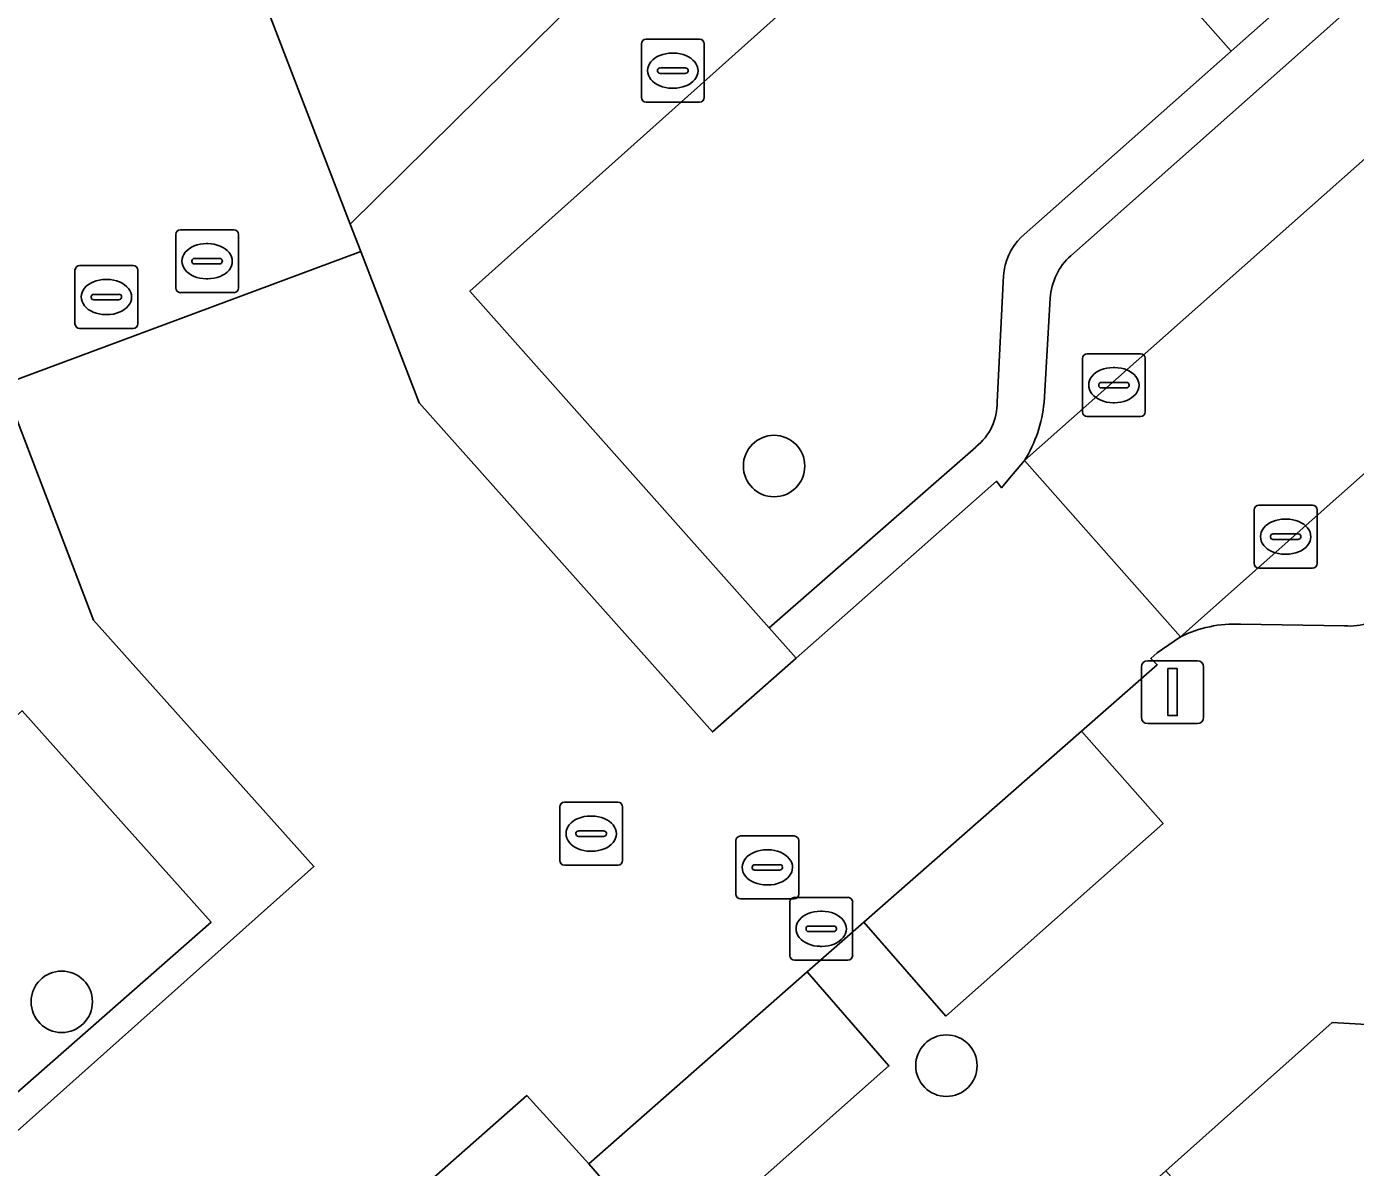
# Model space of a CAD drawing. Extents: x 159960 to 160866, y 382700 to 383354.
# Drawn here: x 160392.26 to 160413.42, y 382919.01 to 382937.16 of the extents above; entities that cross this region are included whole.
import ezdxf

# ---------------------------------------------------------------- set-up
doc = ezdxf.new("R2010")
doc.units = 0
for name, color, linetype in [('IMGEO_Boom', 7, 'Continuous'), ('IMGEO_Brandkraan', 7, 'Continuous'), ('IMGEO_Groenvoorziening', 7, 'Continuous'), ('IMGEO_Kolk', 7, 'Continuous'), ('IMGEO_Lichtmast', 7, 'Continuous'), ('IMGEO_Pand', 7, 'Continuous'), ('IMGEO_Parkeervlak_open', 7, 'Continuous'), ('IMGEO_Rijbaan_lokaal_open', 7, 'Continuous'), ('IMGEO_Rioolput', 7, 'Continuous'), ('IMGEO_Voetpad_open', 7, 'Continuous')]:
    doc.layers.add(name, color=color, linetype=linetype)

msp = doc.modelspace()

# ---------------------------------------------------------------- linework, layer by layer
at = {"layer": 'IMGEO_Boom'}
for centre in [(160404.164, 382930.169), (160392.822, 382921.642), (160406.908, 382920.625)]:
    msp.add_circle(centre, 0.489, dxfattribs=at)
at = {"layer": 'IMGEO_Brandkraan'}
for p, q in [((160402.126, 382936.962), (160402.978, 382936.962)), ((160402.051, 382936.036), (160402.051, 382936.888)), ((160402.539, 382936.742), (160402.564, 382936.742)), ((160403.052, 382936.888), (160403.052, 382936.036)), ((160402.353, 382936.505), (160402.751, 382936.505)), ((160402.31, 382936.456), (160402.31, 382936.468)), ((160402.748, 382936.419), (160402.35, 382936.419)), ((160402.794, 382936.468), (160402.794, 382936.456)), ((160402.562, 382936.182), (160402.537, 382936.182)), ((160402.978, 382935.962), (160402.126, 382935.962))]:
    msp.add_line(p, q, dxfattribs=at)
for points in [[(160402.126, 382936.962), (160402.978, 382936.962)], [(160402.051, 382936.036), (160402.051, 382936.888)], [(160403.052, 382936.888), (160403.052, 382936.036)], [(160402.978, 382935.962), (160402.126, 382935.962)]]:
    msp.add_lwpolyline(points, dxfattribs=at)
for centre, radius, start, end in [((160402.128, 382936.886), 0.0765, 91.552, 178.448), ((160402.128, 382936.886), 0.0765, 91.552, 178.448), ((160402.976, 382936.886), 0.0765, 1.552, 88.448), ((160402.976, 382936.886), 0.0765, 1.552, 88.448), ((160402.35, 382936.465), 0.0403, 85.8775, 175.7526), ((160402.755, 382936.467), 0.0386, 1.7309, 96.639), ((160402.347, 382936.455), 0.0366, 178.938, 274.7102), ((160402.751, 382936.462), 0.043, 264.8664, 352.4533), ((160402.128, 382936.038), 0.0765, 181.552, 268.448), ((160402.128, 382936.038), 0.0765, 181.552, 268.448), ((160402.976, 382936.038), 0.0765, 271.552, 358.448), ((160402.976, 382936.038), 0.0765, 271.552, 358.448)]:
    msp.add_arc(centre, radius, start, end, dxfattribs=at)
for centre, major_axis, ratio, start_param, end_param in [((160402.538, 382936.462), (-0.387, 0.002), 0.722429, 4.712389, 7.853982), ((160402.563, 382936.462), (-0.39, 0.002), 0.717154, 1.570796, 4.712389)]:
    msp.add_ellipse(centre, major_axis=major_axis, ratio=ratio, start_param=start_param, end_param=end_param, dxfattribs=at)
at = {"layer": 'IMGEO_Groenvoorziening'}
msp.add_lwpolyline([(160416.264, 382941.045), (160413.964, 382943.641), (160412.465, 382942.317), (160411.276, 382943.646), (160407.972, 382940.691), (160411.443, 382936.773)], close=True, dxfattribs=at)
for points in [[(160408.1, 382933.812), (160411.443, 382936.773), (160407.972, 382940.691), (160399.32, 382932.955), (160404.088, 382927.592), (160407.376, 382930.472)], [(160407.717, 382931.192), (160407.817, 382933.196)], [(160391.798, 382919.927), (160395.201, 382922.91), (160392.191, 382926.275), (160388.418, 382922.94), (160391.07, 382919.984)]]:
    msp.add_lwpolyline(points, dxfattribs=at)
for centre, radius, start, end in [((160408.77, 382933.131), 0.955, 134.5296, 176.1208), ((160406.833, 382931.17), 0.884, 307.8778, 1.4367)]:
    msp.add_arc(centre, radius, start, end, dxfattribs=at)
at = {"layer": 'IMGEO_Kolk'}
for p, q in [((160409.074, 382931.031), (160409.074, 382931.883)), ((160409.149, 382931.957), (160410.001, 382931.957)), ((160410.075, 382931.883), (160410.075, 382931.031)), ((160409.562, 382931.737), (160409.587, 382931.737)), ((160409.333, 382931.451), (160409.333, 382931.463)), ((160409.771, 382931.414), (160409.373, 382931.414)), ((160409.376, 382931.5), (160409.774, 382931.5)), ((160409.817, 382931.463), (160409.817, 382931.451)), ((160409.585, 382931.177), (160409.56, 382931.177)), ((160410.001, 382930.957), (160409.149, 382930.957)), ((160411.884, 382929.545), (160412.736, 382929.545)), ((160411.809, 382928.619), (160411.809, 382929.471)), ((160412.297, 382929.325), (160412.322, 382929.325)), ((160412.81, 382929.471), (160412.81, 382928.619)), ((160412.111, 382929.088), (160412.509, 382929.088)), ((160412.068, 382929.039), (160412.068, 382929.051)), ((160412.506, 382929.002), (160412.108, 382929.002)), ((160412.552, 382929.051), (160412.552, 382929.039)), ((160412.32, 382928.765), (160412.295, 382928.765)), ((160412.736, 382928.545), (160411.884, 382928.545))]:
    msp.add_line(p, q, dxfattribs=at)
for points in [[(160409.074, 382931.031), (160409.074, 382931.883)], [(160409.149, 382931.957), (160410.001, 382931.957)], [(160410.075, 382931.883), (160410.075, 382931.031)], [(160410.001, 382930.957), (160409.149, 382930.957)], [(160411.884, 382929.545), (160412.736, 382929.545)], [(160411.809, 382928.619), (160411.809, 382929.471)], [(160412.81, 382929.471), (160412.81, 382928.619)], [(160412.736, 382928.545), (160411.884, 382928.545)]]:
    msp.add_lwpolyline(points, dxfattribs=at)
for centre, radius, start, end in [((160409.151, 382931.881), 0.0765, 91.552, 178.448), ((160409.151, 382931.881), 0.0765, 91.552, 178.448), ((160409.999, 382931.881), 0.0765, 1.552, 88.448), ((160409.999, 382931.881), 0.0765, 1.552, 88.448), ((160409.373, 382931.46), 0.0403, 85.8775, 175.7526), ((160409.37, 382931.45), 0.0366, 178.938, 274.7102), ((160409.774, 382931.457), 0.043, 264.8664, 352.4533), ((160409.778, 382931.462), 0.0386, 1.7309, 96.639), ((160409.151, 382931.033), 0.0765, 181.552, 268.448), ((160409.151, 382931.033), 0.0765, 181.552, 268.448), ((160409.999, 382931.033), 0.0765, 271.552, 358.448), ((160409.999, 382931.033), 0.0765, 271.552, 358.448), ((160411.886, 382929.469), 0.0765, 91.552, 178.448), ((160411.886, 382929.469), 0.0765, 91.552, 178.448), ((160412.734, 382929.469), 0.0765, 1.552, 88.448), ((160412.734, 382929.469), 0.0765, 1.552, 88.448), ((160412.108, 382929.048), 0.0403, 85.8775, 175.7526), ((160412.513, 382929.05), 0.0386, 1.7309, 96.639), ((160412.105, 382929.038), 0.0366, 178.938, 274.7102), ((160412.509, 382929.045), 0.043, 264.8664, 352.4533), ((160411.886, 382928.621), 0.0765, 181.552, 268.448), ((160411.886, 382928.621), 0.0765, 181.552, 268.448), ((160412.734, 382928.621), 0.0765, 271.552, 358.448), ((160412.734, 382928.621), 0.0765, 271.552, 358.448)]:
    msp.add_arc(centre, radius, start, end, dxfattribs=at)
for centre, major_axis, ratio, start_param, end_param in [((160409.561, 382931.457), (-0.387, 0.002), 0.722429, 4.712389, 7.853982), ((160409.586, 382931.457), (-0.39, 0.002), 0.717154, 1.570796, 4.712389), ((160412.296, 382929.045), (-0.387, 0.002), 0.722429, 4.712389, 7.853982), ((160412.321, 382929.045), (-0.39, 0.002), 0.717154, 1.570796, 4.712389)]:
    msp.add_ellipse(centre, major_axis=major_axis, ratio=ratio, start_param=start_param, end_param=end_param, dxfattribs=at)
at = {"layer": 'IMGEO_Lichtmast'}
for p, q in [((160410.014, 382926.171), (160410.014, 382926.971)), ((160410.014, 382926.971), (160410.014, 382926.171)), ((160410.114, 382927.071), (160410.904, 382927.071)), ((160410.904, 382927.071), (160410.114, 382927.071)), ((160411.004, 382926.971), (160411.004, 382926.171)), ((160411.004, 382926.171), (160411.004, 382926.971)), ((160410.904, 382926.071), (160410.114, 382926.071)), ((160410.114, 382926.071), (160410.904, 382926.071))]:
    msp.add_line(p, q, dxfattribs=at)
msp.add_lwpolyline([(160410.434, 382926.946), (160410.584, 382926.946), (160410.584, 382926.196), (160410.434, 382926.196), (160410.434, 382926.946)], dxfattribs=at)
for centre, start, end in [((160410.114, 382926.971), 90, 180), ((160410.114, 382926.971), 90, 180), ((160410.904, 382926.971), 0, 90), ((160410.904, 382926.971), 360, 90), ((160410.114, 382926.171), 180, 270), ((160410.114, 382926.171), 180, 270), ((160410.904, 382926.171), 270, 0), ((160410.904, 382926.171), 270, 0)]:
    msp.add_arc(centre, 0.1, start, end, dxfattribs=at)
at = {"layer": 'IMGEO_Pand'}
msp.add_lwpolyline([(160417.607, 382910.873), (160421.775, 382914.592), (160414.86, 382922.319), (160413.693, 382921.277), (160413.048, 382921.313), (160410.404, 382918.951)], close=True, dxfattribs=at)
at = {"layer": 'IMGEO_Parkeervlak_open'}
for points in [[(160408.15, 382930.258), (160454.98, 382971.761)], [(160451.653, 382971.429), (160408.888, 382933.517)], [(160413.975, 382927.871), (160458.756, 382967.571), (160457.445, 382969.027), (160410.637, 382927.449)], [(160408.561, 382932.842), (160408.463, 382931.183)], [(160411.591, 382927.65), (160413.248, 382927.628)]]:
    msp.add_lwpolyline(points, dxfattribs=at)
for points in [[(160409.057, 382925.947), (160405.592, 382922.909), (160406.9, 382921.414), (160410.357, 382924.482)], [(160404.693, 382922.117), (160401.213, 382919.063), (160402.526, 382917.553), (160405.993, 382920.62)]]:
    msp.add_lwpolyline(points, close=True, dxfattribs=at)
for centre, radius, start, end in [((160409.574, 382932.768), 1.016, 132.481, 175.8238), ((160406.372, 382931.375), 2.1, 327.8597, 354.7509), ((160413.344, 382928.551), 0.928, 264.0861, 312.8783), ((160411.491, 382925.76), 1.893, 86.9762, 116.8193)]:
    msp.add_arc(centre, radius, start, end, dxfattribs=at)
at = {"layer": 'IMGEO_Rijbaan_lokaal_open'}
for points in [[(160374.234, 382977.967), (160382.246, 382956.868), (160387.933, 382941.868), (160388.41, 382940.623), (160390.933, 382933.998), (160391.772, 382931.793), (160391.897, 382931.466), (160397.583, 382933.583), (160397.415, 382934.019), (160393.443, 382944.328), (160387.908, 382959.072), (160386.509, 382962.766), (160384.997, 382966.824), (160384.382, 382968.438), (160383.064, 382971.894), (160381.072, 382977.03)], [(160395.198, 382915.717), (160400.229, 382920.15), (160401.213, 382919.063), (160404.693, 382922.117), (160405.592, 382922.909), (160409.057, 382925.947), (160410.265, 382927.005), (160410.161, 382927.105), (160410.264, 382927.197), (160410.535, 382927.384), (160410.637, 382927.449), (160408.15, 382930.258), (160407.887, 382929.945), (160407.784, 382929.823), (160407.706, 382929.926), (160404.515, 382927.112), (160403.183, 382925.937), (160398.511, 382931.173), (160397.583, 382933.583), (160391.897, 382931.466), (160393.325, 382927.714), (160396.836, 382923.793), (160391.917, 382919.406)]]:
    msp.add_lwpolyline(points, dxfattribs=at)
msp.add_lwpolyline([(160454.98, 382971.761), (160408.15, 382930.258), (160410.637, 382927.449), (160457.445, 382969.027)], close=True, dxfattribs=at)
at = {"layer": 'IMGEO_Rioolput'}
for p, q in [((160394.636, 382933.003), (160394.636, 382933.855)), ((160394.711, 382933.929), (160395.563, 382933.929)), ((160395.637, 382933.855), (160395.637, 382933.003)), ((160395.124, 382933.709), (160395.149, 382933.709)), ((160393.107, 382933.359), (160393.959, 382933.359)), ((160394.895, 382933.423), (160394.895, 382933.435)), ((160395.333, 382933.386), (160394.935, 382933.386)), ((160394.938, 382933.472), (160395.336, 382933.472)), ((160395.379, 382933.435), (160395.379, 382933.423)), ((160393.032, 382932.433), (160393.032, 382933.285)), ((160393.52, 382933.139), (160393.545, 382933.139)), ((160394.033, 382933.285), (160394.033, 382932.433)), ((160395.147, 382933.149), (160395.122, 382933.149)), ((160393.334, 382932.902), (160393.732, 382932.902)), ((160395.563, 382932.929), (160394.711, 382932.929)), ((160393.291, 382932.853), (160393.291, 382932.865)), ((160393.729, 382932.816), (160393.331, 382932.816)), ((160393.775, 382932.865), (160393.775, 382932.853)), ((160393.543, 382932.579), (160393.518, 382932.579)), ((160393.959, 382932.359), (160393.107, 382932.359)), ((160400.751, 382923.892), (160400.751, 382924.744)), ((160400.826, 382924.818), (160401.678, 382924.818)), ((160401.752, 382924.744), (160401.752, 382923.892)), ((160401.239, 382924.598), (160401.264, 382924.598)), ((160401.01, 382924.312), (160401.01, 382924.324)), ((160401.448, 382924.275), (160401.05, 382924.275)), ((160401.053, 382924.361), (160401.451, 382924.361)), ((160401.494, 382924.324), (160401.494, 382924.312)), ((160403.556, 382923.355), (160403.556, 382924.207)), ((160403.631, 382924.281), (160404.483, 382924.281)), ((160404.557, 382924.207), (160404.557, 382923.355)), ((160401.262, 382924.038), (160401.237, 382924.038)), ((160404.044, 382924.061), (160404.069, 382924.061)), ((160401.678, 382923.818), (160400.826, 382923.818)), ((160403.815, 382923.775), (160403.815, 382923.787)), ((160403.858, 382923.824), (160404.256, 382923.824)), ((160404.299, 382923.787), (160404.299, 382923.775)), ((160404.253, 382923.738), (160403.855, 382923.738)), ((160404.067, 382923.501), (160404.042, 382923.501)), ((160404.483, 382923.281), (160403.631, 382923.281)), ((160404.414, 382922.378), (160404.414, 382923.23)), ((160404.489, 382923.304), (160405.341, 382923.304)), ((160405.415, 382923.23), (160405.415, 382922.378)), ((160404.902, 382923.084), (160404.927, 382923.084)), ((160404.673, 382922.798), (160404.673, 382922.81)), ((160405.111, 382922.761), (160404.713, 382922.761)), ((160404.716, 382922.847), (160405.114, 382922.847)), ((160405.157, 382922.81), (160405.157, 382922.798)), ((160404.925, 382922.524), (160404.9, 382922.524)), ((160405.341, 382922.304), (160404.489, 382922.304))]:
    msp.add_line(p, q, dxfattribs=at)
for points in [[(160394.636, 382933.003), (160394.636, 382933.855)], [(160394.711, 382933.929), (160395.563, 382933.929)], [(160395.637, 382933.855), (160395.637, 382933.003)], [(160393.107, 382933.359), (160393.959, 382933.359)], [(160393.032, 382932.433), (160393.032, 382933.285)], [(160394.033, 382933.285), (160394.033, 382932.433)], [(160395.563, 382932.929), (160394.711, 382932.929)], [(160393.959, 382932.359), (160393.107, 382932.359)], [(160400.751, 382923.892), (160400.751, 382924.744)], [(160400.826, 382924.818), (160401.678, 382924.818)], [(160401.752, 382924.744), (160401.752, 382923.892)], [(160403.556, 382923.355), (160403.556, 382924.207)], [(160403.631, 382924.281), (160404.483, 382924.281)], [(160404.557, 382924.207), (160404.557, 382923.355)], [(160401.678, 382923.818), (160400.826, 382923.818)], [(160404.483, 382923.281), (160403.631, 382923.281)], [(160404.414, 382922.378), (160404.414, 382923.23)], [(160404.489, 382923.304), (160405.341, 382923.304)], [(160405.415, 382923.23), (160405.415, 382922.378)], [(160405.341, 382922.304), (160404.489, 382922.304)]]:
    msp.add_lwpolyline(points, dxfattribs=at)
for centre, radius, start, end in [((160394.713, 382933.853), 0.0765, 91.552, 178.448), ((160394.713, 382933.853), 0.0765, 91.552, 178.448), ((160395.561, 382933.853), 0.0765, 1.552, 88.448), ((160395.561, 382933.853), 0.0765, 1.552, 88.448), ((160393.109, 382933.283), 0.0765, 91.552, 178.448), ((160393.109, 382933.283), 0.0765, 91.552, 178.448), ((160393.957, 382933.283), 0.0765, 1.552, 88.448), ((160393.957, 382933.283), 0.0765, 1.552, 88.448), ((160394.935, 382933.432), 0.0403, 85.8775, 175.7526), ((160394.932, 382933.422), 0.0366, 178.938, 274.7102), ((160395.336, 382933.429), 0.043, 264.8664, 352.4533), ((160395.34, 382933.434), 0.0386, 1.7309, 96.639), ((160393.331, 382932.862), 0.0403, 85.8775, 175.7526), ((160393.736, 382932.864), 0.0386, 1.7309, 96.639), ((160394.713, 382933.005), 0.0765, 181.552, 268.448), ((160394.713, 382933.005), 0.0765, 181.552, 268.448), ((160395.561, 382933.005), 0.0765, 271.552, 358.448), ((160395.561, 382933.005), 0.0765, 271.552, 358.448), ((160393.328, 382932.852), 0.0366, 178.938, 274.7102), ((160393.732, 382932.859), 0.043, 264.8664, 352.4533), ((160393.109, 382932.435), 0.0765, 181.552, 268.448), ((160393.109, 382932.435), 0.0765, 181.552, 268.448), ((160393.957, 382932.435), 0.0765, 271.552, 358.448), ((160393.957, 382932.435), 0.0765, 271.552, 358.448), ((160400.828, 382924.742), 0.0765, 91.552, 178.448), ((160400.828, 382924.742), 0.0765, 91.552, 178.448), ((160401.676, 382924.742), 0.0765, 1.552, 88.448), ((160401.676, 382924.742), 0.0765, 1.552, 88.448), ((160401.05, 382924.321), 0.0403, 85.8775, 175.7526), ((160401.047, 382924.311), 0.0366, 178.938, 274.7102), ((160401.451, 382924.318), 0.043, 264.8664, 352.4533), ((160401.455, 382924.323), 0.0386, 1.7309, 96.639), ((160403.633, 382924.205), 0.0765, 91.552, 178.448), ((160403.633, 382924.205), 0.0765, 91.552, 178.448), ((160404.481, 382924.205), 0.0765, 1.552, 88.448), ((160404.481, 382924.205), 0.0765, 1.552, 88.448), ((160400.828, 382923.894), 0.0765, 181.552, 268.448), ((160400.828, 382923.894), 0.0765, 181.552, 268.448), ((160401.676, 382923.894), 0.0765, 271.552, 358.448), ((160401.676, 382923.894), 0.0765, 271.552, 358.448), ((160403.855, 382923.784), 0.0403, 85.8775, 175.7526), ((160403.852, 382923.774), 0.0366, 178.938, 274.7102), ((160404.256, 382923.781), 0.043, 264.8664, 352.4533), ((160404.26, 382923.786), 0.0386, 1.7309, 96.639), ((160403.633, 382923.357), 0.0765, 181.552, 268.448), ((160403.633, 382923.357), 0.0765, 181.552, 268.448), ((160404.481, 382923.357), 0.0765, 271.552, 358.448), ((160404.481, 382923.357), 0.0765, 271.552, 358.448), ((160404.491, 382923.228), 0.0765, 91.552, 178.448), ((160404.491, 382923.228), 0.0765, 91.552, 178.448), ((160405.339, 382923.228), 0.0765, 1.552, 88.448), ((160405.339, 382923.228), 0.0765, 1.552, 88.448), ((160404.713, 382922.807), 0.0403, 85.8775, 175.7526), ((160404.71, 382922.797), 0.0366, 178.938, 274.7102), ((160405.114, 382922.804), 0.043, 264.8664, 352.4533), ((160405.118, 382922.809), 0.0386, 1.7309, 96.639), ((160404.491, 382922.38), 0.0765, 181.552, 268.448), ((160404.491, 382922.38), 0.0765, 181.552, 268.448), ((160405.339, 382922.38), 0.0765, 271.552, 358.448), ((160405.339, 382922.38), 0.0765, 271.552, 358.448)]:
    msp.add_arc(centre, radius, start, end, dxfattribs=at)
for centre, major_axis, ratio, start_param, end_param in [((160395.123, 382933.429), (-0.387, 0.002), 0.722429, 4.712389, 7.853982), ((160395.148, 382933.429), (-0.39, 0.002), 0.717154, 1.570796, 4.712389), ((160393.519, 382932.859), (-0.387, 0.002), 0.722429, 4.712389, 7.853982), ((160393.544, 382932.859), (-0.39, 0.002), 0.717154, 1.570796, 4.712389), ((160401.238, 382924.318), (-0.387, 0.002), 0.722429, 4.712389, 7.853982), ((160401.263, 382924.318), (-0.39, 0.002), 0.717154, 1.570796, 4.712389), ((160404.043, 382923.781), (-0.387, 0.002), 0.722429, 4.712389, 7.853982), ((160404.068, 382923.781), (-0.39, 0.002), 0.717154, 1.570796, 4.712389), ((160404.901, 382922.804), (-0.387, 0.002), 0.722429, 4.712389, 7.853982), ((160404.926, 382922.804), (-0.39, 0.002), 0.717154, 1.570796, 4.712389)]:
    msp.add_ellipse(centre, major_axis=major_axis, ratio=ratio, start_param=start_param, end_param=end_param, dxfattribs=at)
at = {"layer": 'IMGEO_Voetpad_open'}
for points in [[(160381.072, 382977.03), (160383.064, 382971.894), (160384.382, 382968.438), (160384.997, 382966.824), (160386.509, 382962.766), (160387.908, 382959.072), (160393.443, 382944.328), (160397.415, 382934.019), (160402.389, 382938.934)], [(160451.375, 382972.166), (160442.743, 382964.499), (160437.509, 382959.85), (160436.609, 382959.061), (160432.286, 382955.237), (160426.217, 382949.87), (160423.646, 382947.596), (160420.823, 382945.099), (160419.928, 382944.291), (160416.264, 382941.045), (160411.443, 382936.773), (160408.1, 382933.812)], [(160408.888, 382933.517), (160451.653, 382971.429)], [(160414.659, 382950.278), (160413.312, 382949.078), (160413.673, 382948.672), (160410.84, 382946.148), (160408.061, 382943.673), (160407.702, 382944.076), (160406.177, 382942.717), (160405.217, 382941.903), (160405.534, 382941.534), (160402.389, 382938.934), (160397.415, 382934.019), (160397.583, 382933.583), (160398.511, 382931.173), (160403.183, 382925.937), (160404.515, 382927.112), (160404.088, 382927.592), (160399.32, 382932.955), (160407.972, 382940.691), (160411.276, 382943.646), (160412.465, 382942.317), (160413.964, 382943.641)], [(160392.017, 382919.3), (160391.917, 382919.406), (160396.836, 382923.793), (160393.325, 382927.714), (160391.897, 382931.466), (160391.772, 382931.793), (160390.933, 382933.998)], [(160407.817, 382933.196), (160407.717, 382931.192)], [(160408.463, 382931.183), (160408.561, 382932.842)], [(160407.376, 382930.472), (160404.088, 382927.592), (160404.515, 382927.112), (160407.706, 382929.926), (160407.784, 382929.823), (160407.887, 382929.945), (160408.15, 382930.258)], [(160413.248, 382927.628), (160411.591, 382927.65)], [(160410.637, 382927.449), (160410.535, 382927.384), (160410.264, 382927.197), (160410.161, 382927.105), (160410.265, 382927.005), (160409.057, 382925.947), (160410.357, 382924.482), (160406.9, 382921.414), (160405.592, 382922.909), (160404.693, 382922.117), (160405.993, 382920.62), (160402.526, 382917.553), (160401.213, 382919.063), (160400.229, 382920.15), (160395.198, 382915.717)], [(160392.191, 382926.275), (160395.201, 382922.91), (160391.798, 382919.927)], [(160394.188, 382904.838), (160403.288, 382912.595), (160410.404, 382918.951), (160413.048, 382921.313), (160413.693, 382921.277)]]:
    msp.add_lwpolyline(points, dxfattribs=at)
for centre, radius, start, end in [((160408.77, 382933.131), 0.955, 134.5296, 176.1208), ((160409.574, 382932.768), 1.016, 132.481, 175.8238), ((160406.833, 382931.17), 0.884, 307.8778, 1.4367), ((160406.372, 382931.375), 2.1, 327.8597, 354.7509), ((160413.344, 382928.551), 0.928, 264.0861, 312.8783), ((160411.491, 382925.76), 1.893, 86.9762, 116.8193)]:
    msp.add_arc(centre, radius, start, end, dxfattribs=at)

doc.saveas('drawing.dxf')
